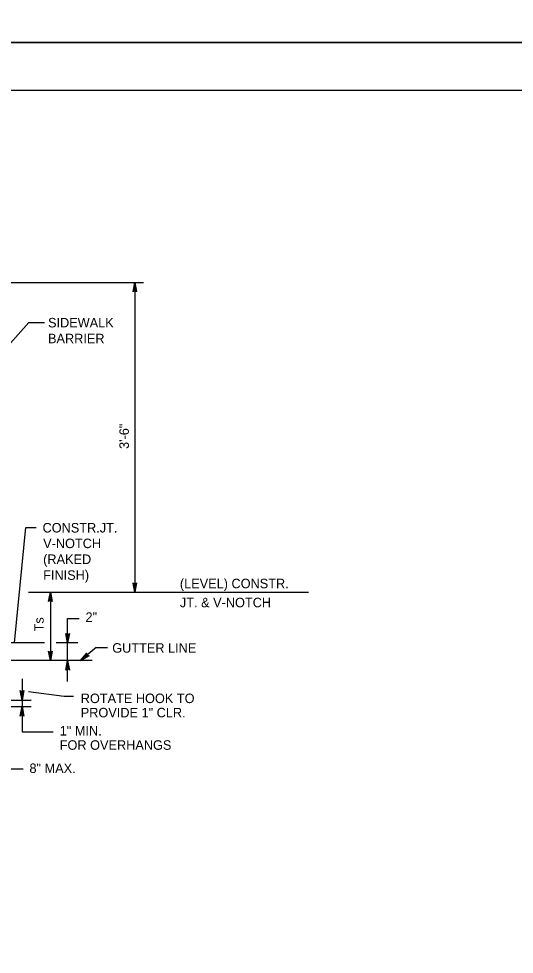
# Model space of a CAD drawing. Extents: x 639331 to 643089, y 299088 to 300975.
# Drawn here: x 641684.5 to 641840.8, y 299988 to 300283.2 of the extents above; entities that cross this region are included whole.
import ezdxf

# ---------------------------------------------------------------- set-up
doc = ezdxf.new("R2010")
doc.units = 0
doc.layers.add('1', color=7, linetype='Continuous')
doc.layers.add('PLT-BNDY', color=7, linetype='Continuous')

msp = doc.modelspace()

# ---------------------------------------------------------------- linework, layer by layer
at = {"layer": '1'}
for p, q in [((641433.06, 300260.66), (642219.06, 300260.66)), ((641678.38, 300199.93), (641723.82, 300199.93)), ((641721.11, 300199.93), (641721.11, 300102.25)), ((641678.38, 300176.96), (641687.64, 300187.31)), ((641687.64, 300187.31), (641692.56, 300187.31)), ((641683.14, 300086.22), (641686.74, 300122.63)), ((641686.74, 300122.63), (641689.95, 300122.63)), ((641687.57, 300102.25), (641775.91, 300102.25)), ((641694.47, 300102.25), (641694.47, 300080.65)), ((641699.91, 300074), (641699.91, 300093.93)), ((641699.91, 300093.93), (641703.5, 300093.93)), ((641692.63, 300086.22), (641680.15, 300086.22)), ((641703.09, 300086.22), (641696.31, 300086.22)), ((641708.92, 300084.77), (641704.01, 300080.65)), ((641708.92, 300084.77), (641712.51, 300084.77)), ((641707.6, 300080.65), (641521.78, 300080.65)), ((641685.52, 300074.9), (641685.52, 300068.21)), ((641698.85, 300069.27), (641687.61, 300070.78)), ((641671.59, 300068.21), (641688.45, 300068.21)), ((641685.52, 300068.21), (641685.52, 300066.14)), ((641701.72, 300069.27), (641698.85, 300069.27)), ((641679.13, 300066.14), (641688.45, 300066.14)), ((641685.52, 300066.14), (641685.52, 300058.21)), ((641685.52, 300058.21), (641695.36, 300058.21)), ((641678.38, 300046.55), (641685.92, 300046.55))]:
    msp.add_line(p, q, dxfattribs=at)
for points in [[(641721.11, 300199.93), (641721.67, 300196.94), (641721.59, 300197.06), (641721.51, 300197.17), (641721.41, 300197.23), (641721.31, 300197.29), (641721.21, 300197.31), (641721.11, 300197.33), (641721.01, 300197.31), (641720.91, 300197.29), (641720.81, 300197.23), (641720.71, 300197.17), (641720.63, 300197.06), (641720.55, 300196.94), (641721.11, 300199.93), (641720.63, 300197.06), (641720.71, 300197.17), (641721.11, 300199.93), (641720.81, 300197.23), (641720.91, 300197.29), (641721.11, 300199.93), (641721.01, 300197.31), (641721.11, 300197.33), (641721.11, 300199.93), (641721.21, 300197.31), (641721.31, 300197.29), (641721.11, 300199.93), (641721.41, 300197.23), (641721.51, 300197.17), (641721.11, 300199.93), (641721.59, 300197.06)], [(641721.11, 300102.25), (641720.55, 300105.23), (641720.63, 300105.11), (641720.71, 300105), (641720.81, 300104.94), (641720.91, 300104.88), (641721.01, 300104.86), (641721.11, 300104.85), (641721.21, 300104.86), (641721.31, 300104.88), (641721.41, 300104.94), (641721.51, 300105), (641721.59, 300105.11), (641721.67, 300105.23), (641721.11, 300102.25), (641721.59, 300105.11), (641721.51, 300105), (641721.11, 300102.25), (641721.41, 300104.94), (641721.31, 300104.88), (641721.11, 300102.25), (641721.21, 300104.86), (641721.11, 300104.85), (641721.11, 300102.25), (641721.01, 300104.86), (641720.91, 300104.88), (641721.11, 300102.25), (641720.81, 300104.94), (641720.71, 300105), (641721.11, 300102.25), (641720.63, 300105.11)], [(641694.47, 300102.25), (641695.03, 300099.26), (641694.95, 300099.38), (641694.87, 300099.49), (641694.77, 300099.55), (641694.67, 300099.61), (641694.57, 300099.63), (641694.47, 300099.65), (641694.37, 300099.63), (641694.27, 300099.61), (641694.17, 300099.55), (641694.07, 300099.49), (641693.99, 300099.38), (641693.91, 300099.26), (641694.47, 300102.25), (641693.99, 300099.38), (641694.07, 300099.49), (641694.47, 300102.25), (641694.17, 300099.55), (641694.27, 300099.61), (641694.47, 300102.25), (641694.37, 300099.63), (641694.47, 300099.65), (641694.47, 300102.25), (641694.57, 300099.63), (641694.67, 300099.61), (641694.47, 300102.25), (641694.77, 300099.55), (641694.87, 300099.49), (641694.47, 300102.25), (641694.95, 300099.38)], [(641699.91, 300086.22), (641699.35, 300089.2), (641699.43, 300089.08), (641699.51, 300088.97), (641699.61, 300088.91), (641699.71, 300088.85), (641699.81, 300088.83), (641699.91, 300088.82), (641700.01, 300088.83), (641700.11, 300088.85), (641700.21, 300088.91), (641700.31, 300088.97), (641700.39, 300089.08), (641700.47, 300089.2), (641699.91, 300086.22), (641700.39, 300089.08), (641700.31, 300088.97), (641699.91, 300086.22), (641700.21, 300088.91), (641700.11, 300088.85), (641699.91, 300086.22), (641700.01, 300088.83), (641699.91, 300088.82), (641699.91, 300086.22), (641699.81, 300088.83), (641699.71, 300088.85), (641699.91, 300086.22), (641699.61, 300088.91), (641699.51, 300088.97), (641699.91, 300086.22), (641699.43, 300089.08)], [(641694.47, 300080.65), (641693.91, 300083.63), (641693.99, 300083.51), (641694.07, 300083.4), (641694.17, 300083.34), (641694.27, 300083.28), (641694.37, 300083.26), (641694.47, 300083.25), (641694.57, 300083.26), (641694.67, 300083.28), (641694.77, 300083.34), (641694.87, 300083.4), (641694.95, 300083.51), (641695.03, 300083.63), (641694.47, 300080.65), (641694.95, 300083.51), (641694.87, 300083.4), (641694.47, 300080.65), (641694.77, 300083.34), (641694.67, 300083.28), (641694.47, 300080.65), (641694.57, 300083.26), (641694.47, 300083.25), (641694.47, 300080.65), (641694.37, 300083.26), (641694.27, 300083.28), (641694.47, 300080.65), (641694.17, 300083.34), (641694.07, 300083.4), (641694.47, 300080.65), (641693.99, 300083.51)], [(641704.01, 300080.65), (641705.93, 300082.99), (641705.9, 300082.86), (641705.86, 300082.72), (641705.88, 300082.61), (641705.9, 300082.49), (641705.95, 300082.4), (641706, 300082.32), (641706.08, 300082.25), (641706.15, 300082.19), (641706.26, 300082.15), (641706.37, 300082.11), (641706.51, 300082.12), (641706.65, 300082.13), (641704.01, 300080.65), (641706.51, 300082.12), (641706.37, 300082.11), (641704.01, 300080.65), (641706.26, 300082.15), (641706.15, 300082.19), (641704.01, 300080.65), (641706.08, 300082.25), (641706, 300082.32), (641704.01, 300080.65), (641705.95, 300082.4), (641705.9, 300082.49), (641704.01, 300080.65), (641705.88, 300082.61), (641705.86, 300082.72), (641704.01, 300080.65), (641705.9, 300082.86)], [(641699.91, 300080.65), (641700.47, 300077.66), (641700.39, 300077.78), (641700.31, 300077.89), (641700.21, 300077.95), (641700.11, 300078.01), (641700.01, 300078.03), (641699.91, 300078.05), (641699.81, 300078.03), (641699.71, 300078.01), (641699.61, 300077.95), (641699.51, 300077.89), (641699.43, 300077.78), (641699.35, 300077.66), (641699.91, 300080.65), (641699.43, 300077.78), (641699.51, 300077.89), (641699.91, 300080.65), (641699.61, 300077.95), (641699.71, 300078.01), (641699.91, 300080.65), (641699.81, 300078.03), (641699.91, 300078.05), (641699.91, 300080.65), (641700.01, 300078.03), (641700.11, 300078.01), (641699.91, 300080.65), (641700.21, 300077.95), (641700.31, 300077.89), (641699.91, 300080.65), (641700.39, 300077.78)], [(641685.52, 300068.21), (641684.96, 300071.19), (641685.04, 300071.08), (641685.12, 300070.96), (641685.22, 300070.91), (641685.32, 300070.85), (641685.42, 300070.83), (641685.52, 300070.81), (641685.62, 300070.83), (641685.72, 300070.85), (641685.82, 300070.91), (641685.92, 300070.96), (641686, 300071.08), (641686.08, 300071.19), (641685.52, 300068.21), (641686, 300071.08), (641685.92, 300070.96), (641685.52, 300068.21), (641685.82, 300070.91), (641685.72, 300070.85), (641685.52, 300068.21), (641685.62, 300070.83), (641685.52, 300070.81), (641685.52, 300068.21), (641685.42, 300070.83), (641685.32, 300070.85), (641685.52, 300068.21), (641685.22, 300070.91), (641685.12, 300070.96), (641685.52, 300068.21), (641685.04, 300071.08)], [(641685.52, 300066.14), (641686.08, 300063.16), (641686, 300063.27), (641685.92, 300063.39), (641685.82, 300063.45), (641685.72, 300063.51), (641685.62, 300063.52), (641685.52, 300063.54), (641685.42, 300063.52), (641685.32, 300063.51), (641685.22, 300063.45), (641685.12, 300063.39), (641685.04, 300063.27), (641684.96, 300063.16), (641685.52, 300066.14), (641685.04, 300063.27), (641685.12, 300063.39), (641685.52, 300066.14), (641685.22, 300063.45), (641685.32, 300063.51), (641685.52, 300066.14), (641685.42, 300063.52), (641685.52, 300063.54), (641685.52, 300066.14), (641685.62, 300063.52), (641685.72, 300063.51), (641685.52, 300066.14), (641685.82, 300063.45), (641685.92, 300063.39), (641685.52, 300066.14), (641686, 300063.27)]]:
    msp.add_lwpolyline(points, dxfattribs=at)
at = {"layer": 'PLT-BNDY'}
for points in [[(641393.06, 300869.66), (642234.06, 300869.66), (642234.06, 300275.66), (641393.06, 300275.66)], [(641393.06, 300275.66), (642234.06, 300275.66), (642234.06, 299681.66), (641393.06, 299681.66)]]:
    msp.add_lwpolyline(points, close=True, dxfattribs=at)

# ---------------------------------------------------------------- texts
at = {"layer": '1'}
for s, p in [('SIDEWALK', (641693.72, 300185.76)), ('BARRIER', (641693.72, 300180.76)), ('CONSTR.JT.', (641692, 300121.06)), ('V-NOTCH', (641692.19, 300116.13)), ('(RAKED ', (641692.19, 300111.13)), ('FINISH)', (641692.19, 300106.13)), ('(LEVEL) CONSTR. ', (641735.32, 300103.47)), ('JT. & V-NOTCH', (641735.32, 300097.47)), ('2"', (641705.55, 300092.86)), ('GUTTER LINE', (641713.98, 300083.14)), ('ROTATE HOOK TO', (641704.05, 300067.24)), ('PROVIDE 1" CLR.', (641704.05, 300062.74)), ('1" MIN.', (641697.42, 300057.01)), ('FOR OVERHANGS', (641697.42, 300052.51)), ('8" MAX.', (641687.87, 300045.18))]:
    msp.add_text(s, height=3, dxfattribs=at).set_placement(p)
for s, p in [('3\'-6"', (641719.22, 300147.42)), ('Ts', (641692.36, 300089.87))]:
    msp.add_text(s, height=3, rotation=90, dxfattribs=at).set_placement(p)

doc.saveas('drawing.dxf')
